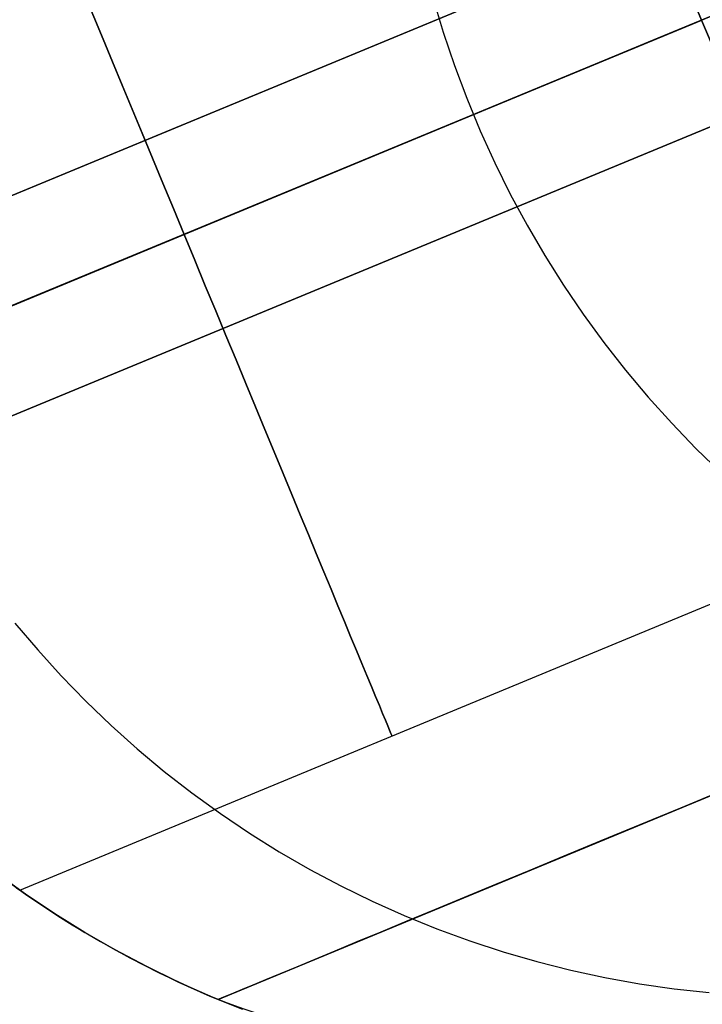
# Model space of a CAD drawing. Extents: x -3378 to 3007, y -425 to 173.
# Tile 300 of 396: x 1532 to 1543, y -282 to -267. Entities that reach past the tile are written whole.
import ezdxf

# ---------------------------------------------------------------- set-up
doc = ezdxf.new("R2010")
doc.units = 0
doc.layers.add('PREDEFINITO', color=7, linetype='CONTINUOUS')

msp = doc.modelspace()

# ---------------------------------------------------------------- linework, layer by layer
at = {"layer": 'PREDEFINITO'}
for p, q in [((1559.064, -258.554, 2125), (1526.798, -271.919, 2125)), ((1526.798, -271.919, 2348.542), (1559.064, -258.554, 2348.542)), ((1526.798, -271.919, 2795.625), (1559.064, -258.554, 2795.625)), ((1545.604, -274.412, 2572.083), (1539.481, -259.63, 2572.083)), ((1545.604, -274.412, 2148), (1539.481, -259.63, 2148)), ((1545.604, -274.412, 2996.166), (1539.481, -259.63, 2996.166)), ((1559.638, -259.94, 2123.5), (1527.302, -273.334, 2123.5)), ((1559.638, -259.94, 2126.5), (1527.302, -273.334, 2126.5)), ((1527.302, -273.334, 2347.042), (1559.638, -259.94, 2347.042)), ((1527.302, -273.334, 2350.042), (1559.638, -259.94, 2350.042)), ((1527.302, -273.334, 2797.125), (1559.638, -259.94, 2797.125)), ((1527.302, -273.334, 2794.125), (1559.638, -259.94, 2794.125)), ((1527.946, -274.691, 2348.542), (1560.212, -261.326, 2348.542)), ((1527.946, -274.691, 2795.625), (1560.212, -261.326, 2795.625)), ((1560.212, -261.326, 2125), (1527.946, -274.691, 2125)), ((1538.586, -266.703, 1974.907), (1538.735, -267.199, 1974.897)), ((1527.302, -273.334, 2580.083), (1542.542, -267.021, 2580.083)), ((1527.302, -273.334, 2564.083), (1542.542, -267.021, 2564.083)), ((1527.302, -273.334, 2156), (1542.542, -267.021, 2156)), ((1527.302, -273.334, 2140), (1542.542, -267.021, 2140)), ((1527.302, -273.334, 3004.166), (1542.542, -267.021, 3004.166)), ((1527.302, -273.334, 2988.166), (1542.542, -267.021, 2988.166)), ((1542.542, -267.021, 2564.083), (1542.542, -267.021, 2580.083)), ((1542.542, -267.021, 2140), (1542.542, -267.021, 2156)), ((1542.542, -267.021, 2988.166), (1542.542, -267.021, 3004.166)), ((1538.735, -267.199, 1974.897), (1538.9, -267.689, 1974.89)), ((1538.9, -267.689, 1974.89), (1539.082, -268.174, 1974.887)), ((1539.082, -268.174, 1974.887), (1539.28, -268.653, 1974.887)), ((1539.28, -268.653, 1974.887), (1539.494, -269.124, 1974.89)), ((1539.494, -269.124, 1974.89), (1539.724, -269.588, 1974.897)), ((1539.724, -269.588, 1974.897), (1539.97, -270.044, 1974.907)), ((1539.97, -270.044, 1974.907), (1540.231, -270.491, 1974.92)), ((1540.231, -270.491, 1974.92), (1540.507, -270.928, 1974.936)), ((1540.507, -270.928, 1974.936), (1540.798, -271.357, 1974.955)), ((1540.798, -271.357, 1974.955), (1541.103, -271.774, 1974.978)), ((1541.103, -271.774, 1974.978), (1541.422, -272.182, 1975.003)), ((1541.422, -272.182, 1975.003), (1541.754, -272.577, 1975.032)), ((1541.754, -272.577, 1975.032), (1542.1, -272.962, 1975.064)), ((1542.1, -272.962, 1975.064), (1542.458, -273.334, 1975.099)), ((1542.458, -273.334, 1975.099), (1542.829, -273.693, 1975.137)), ((1532.499, -279.84, 2572.083), (1545.604, -274.412, 2572.083)), ((1532.499, -279.84, 2148), (1545.604, -274.412, 2148)), ((1532.499, -279.84, 2996.166), (1545.604, -274.412, 2996.166)), ((1532.43, -275.906, 2045.871), (1532.765, -276.301, 2045.885)), ((1532.765, -276.301, 2045.885), (1533.112, -276.684, 2045.901)), ((1533.112, -276.684, 2045.901), (1533.473, -277.056, 2045.918)), ((1533.473, -277.056, 2045.918), (1533.846, -277.414, 2045.937)), ((1533.846, -277.414, 2045.937), (1534.231, -277.76, 2045.957)), ((1534.231, -277.76, 2045.957), (1534.628, -278.091, 2045.979)), ((1534.628, -278.091, 2045.979), (1535.036, -278.409, 2046.002)), ((1535.036, -278.409, 2046.002), (1535.455, -278.713, 2046.026)), ((1535.455, -278.713, 2046.026), (1535.884, -279.002, 2046.052)), ((1535.884, -279.002, 2046.052), (1536.322, -279.276, 2046.079)), ((1536.322, -279.276, 2046.079), (1536.77, -279.535, 2046.108)), ((1536.77, -279.535, 2046.108), (1537.226, -279.778, 2046.137)), ((1532.167, -279.598, 2115), (1532.586, -279.901, 2115)), ((1532.586, -279.901, 2590), (1532.167, -279.598, 2590)), ((1532.167, -279.598, 2352.5), (1532.586, -279.901, 2352.5)), ((1532.451, -279.806, 3062.716), (1532.653, -279.947, 3062.584)), ((1537.226, -279.778, 2046.137), (1537.691, -280.005, 2046.168)), ((1532.586, -279.901, 2115), (1533.016, -280.19, 2115)), ((1533.016, -280.19, 2590), (1532.586, -279.901, 2590)), ((1532.586, -279.901, 2352.5), (1533.016, -280.19, 2352.5)), ((1532.653, -279.947, 3062.584), (1532.855, -280.084, 3062.449)), ((1532.855, -280.084, 3062.449), (1533.063, -280.22, 3062.309)), ((1537.691, -280.005, 2046.168), (1538.162, -280.216, 2046.2)), ((1533.016, -280.19, 2115), (1533.456, -280.464, 2115)), ((1533.456, -280.464, 2590), (1533.016, -280.19, 2590)), ((1533.016, -280.19, 2352.5), (1533.456, -280.464, 2352.5)), ((1533.063, -280.22, 3062.309), (1533.271, -280.351, 3062.166)), ((1538.162, -280.216, 2046.2), (1538.641, -280.411, 2046.233)), ((1533.271, -280.351, 3062.166), (1533.689, -280.6, 3061.874)), ((1538.641, -280.411, 2046.233), (1539.126, -280.589, 2046.268)), ((1533.456, -280.464, 2115), (1533.905, -280.722, 2115)), ((1533.905, -280.722, 2590), (1533.456, -280.464, 2590)), ((1533.456, -280.464, 2352.5), (1533.905, -280.722, 2352.5)), ((1533.689, -280.6, 3061.874), (1534.119, -280.838, 3061.567)), ((1539.126, -280.589, 2046.268), (1539.617, -280.75, 2046.303)), ((1533.905, -280.722, 2115), (1534.362, -280.964, 2115)), ((1534.362, -280.964, 2590), (1533.905, -280.722, 2590)), ((1533.905, -280.722, 2352.5), (1534.362, -280.964, 2352.5)), ((1534.119, -280.838, 3061.567), (1534.551, -281.059, 3061.25)), ((1539.617, -280.75, 2046.303), (1540.113, -280.894, 2046.339)), ((1534.362, -280.964, 2115), (1534.828, -281.191, 2115)), ((1534.828, -281.191, 2590), (1534.362, -280.964, 2590)), ((1534.362, -280.964, 2352.5), (1534.828, -281.191, 2352.5)), ((1540.113, -280.894, 2046.339), (1540.614, -281.021, 2046.377)), ((1534.551, -281.059, 3061.25), (1534.985, -281.263, 3060.926)), ((1540.614, -281.021, 2046.377), (1541.118, -281.13, 2046.415)), ((1541.118, -281.13, 2046.415), (1541.627, -281.222, 2046.454)), ((1534.828, -281.191, 2115), (1535.301, -281.402, 2115)), ((1535.301, -281.402, 2590), (1534.828, -281.191, 2590)), ((1534.828, -281.191, 2352.5), (1535.301, -281.402, 2352.5)), ((1534.985, -281.263, 3060.926), (1535.42, -281.452, 3060.594)), ((1541.627, -281.222, 2046.454), (1542.137, -281.296, 2046.494)), ((1542.137, -281.296, 2046.494), (1542.651, -281.352, 2046.535)), ((1535.301, -281.402, 2115), (1535.781, -281.596, 2115)), ((1535.781, -281.596, 2590), (1535.301, -281.402, 2590)), ((1535.301, -281.402, 2352.5), (1535.781, -281.596, 2352.5)), ((1535.42, -281.452, 2590), (1535.42, -281.452, 3060.594)), ((1535.42, -281.452, 2115), (1535.42, -281.452, 2590))]:
    msp.add_line(p, q, dxfattribs=at)
at = {"layer": 'PREDEFINITO', "extrusion": (0.92388, 0.382683, -1.08802e-14)}
for centre in [(-837.001, 2572.083, 1322.938), (-837.001, 2148, 1322.938)]:
    msp.add_circle(centre, 8, dxfattribs=at)
at = {"layer": 'PREDEFINITO', "extrusion": (0.92388, 0.382683, 0)}
msp.add_circle((-837.001, 2996.166, 1322.938), 8, dxfattribs=at)
at = {"layer": 'PREDEFINITO', "extrusion": (0.92388, 0.382683, 7.68829e-15)}
for centre in [(-837.001, 2572.083, 1314.688), (-837.001, 2148, 1314.688)]:
    msp.add_circle(centre, 8, dxfattribs=at)
at = {"layer": 'PREDEFINITO', "extrusion": (0.92388, 0.382683, 4.996e-15)}
msp.add_circle((-837.001, 2996.166, 1314.688), 8, dxfattribs=at)
at = {"layer": 'PREDEFINITO', "extrusion": (-0.382683, 0.92388, 6.81416e-16)}
msp.add_arc((-1306.443, 2295, -837.001), 770, 90, 180, dxfattribs=at)
at = {"layer": 'PREDEFINITO', "extrusion": (-0.382683, 0.92388, -9.77684e-16)}
msp.add_arc((-2076.443, 2115, -837.001), 770, 270, 360, dxfattribs=at)
at = {"layer": 'PREDEFINITO', "extrusion": (-0.382683, 0.92388, 1.51317e-16)}
msp.add_arc((-1306.443, 2295, -847.607), 765.607, 90.328796, 179.999998, dxfattribs=at)
at = {"layer": 'PREDEFINITO', "extrusion": (-0.382683, 0.92388, -6.35533e-16)}
msp.add_arc((-2076.443, 2115, -847.607), 765.607, 270.328797, 359.999997, dxfattribs=at)
at = {"layer": 'PREDEFINITO', "extrusion": (0.655317, 0.28308, 0.700303)}
msp.add_arc((-845.22, 1260.973, 3069.859), 26.59, 145.9716, 180.366, dxfattribs=at)

doc.saveas('drawing.dxf')
